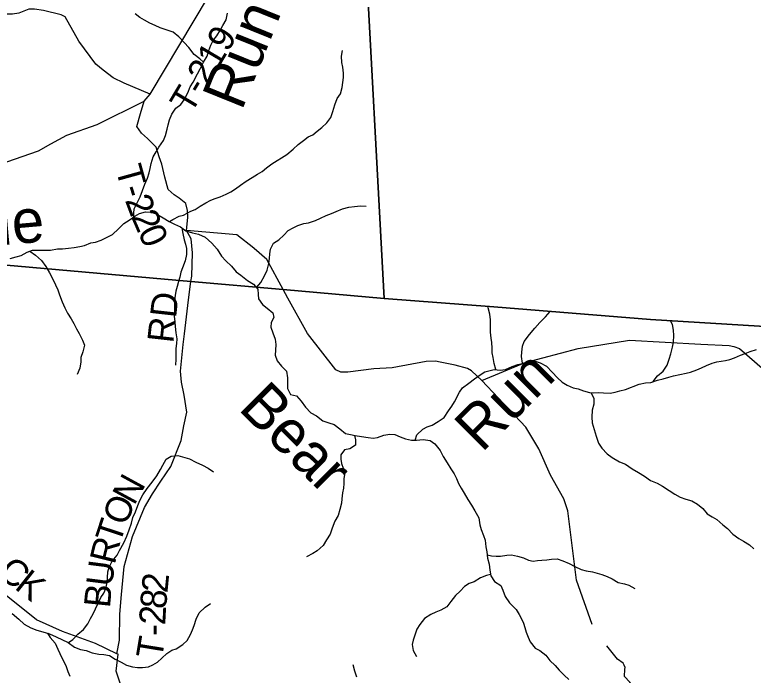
# Model space of a CAD drawing. Extents: x 1624196 to 2029251, y 146837 to 440034.
# Drawn here: x 1890015 to 1898481, y 307155 to 314729 of the extents above; entities that cross this region are included whole.
import ezdxf

# ---------------------------------------------------------------- set-up
doc = ezdxf.new("R2010")
doc.units = 0
for name, color, linetype in [('GM_X_Adjacent_County', 7, 'Continuous'), ('GM_X_County', 7, 'Continuous'), ('GM_X_County_Road', 7, 'Continuous'), ('GM_X_County_Road_Text', 7, 'Continuous'), ('GM_X_Minor_River', 7, 'Continuous'), ('GM_X_Minor_River_Text', 7, 'Continuous'), ('GM_X_Township', 7, 'Continuous'), ('GM_X_Township_Road', 7, 'Continuous'), ('GM_X_Township_Road_Text', 7, 'Continuous'), ('GM_X_Township_ROW', 7, 'Continuous')]:
    doc.layers.add(name, color=color, linetype=linetype)

msp = doc.modelspace()

# ---------------------------------------------------------------- linework, layer by layer
at = {"layer": 'GM_X_Adjacent_County'}
msp.add_lwpolyline([(1940473.1, 308073.5), (1934621.6, 308531.9), (1932945.8, 308617.1), (1931070.5, 308772.3), (1925774.5, 309210.6), (1919830.8, 309702.3), (1917959.5, 309848.4), (1915439.7, 310044.9), (1915328.5, 310053.6), (1912652.3, 310262.4), (1910566.5, 310425.2), (1905084.1, 310759.1), (1903135.1, 310877.8), (1901800, 310959.2), (1897304.4, 311233.1), (1895507.9, 311379), (1894251.9, 311474.1), (1894018.6, 315798.2), (1893959.5, 316893.5), (1894262.9, 318799.6), (1894855.8, 322668.3), (1894918.6, 323647.3), (1895187.9, 327844.5), (1895522.9, 333111.5)], dxfattribs=at)
at = {"layer": 'GM_X_County'}
msp.add_lwpolyline([(1895522.9, 333111.5), (1895187.9, 327844.5), (1894918.6, 323647.3), (1894855.8, 322668.3), (1894262.9, 318799.6), (1893959.5, 316893.5), (1894018.6, 315798.2), (1894251.9, 311474.1), (1895507.9, 311379), (1897304.4, 311233.1), (1901800, 310959.2)], dxfattribs=at)
at = {"layer": 'GM_X_County_Road'}
msp.add_lwpolyline([(1891696.3, 305445.1), (1891562.2, 305918.3), (1891266.8, 306939.2), (1891177.9, 307201.2), (1891200.6, 307395.5), (1891185.7, 307402.5), (1890941.4, 307517.3), (1890564.1, 307656.7), (1890262.9, 307791), (1889452.9, 308435.6)], dxfattribs=at)
at = {"layer": 'GM_X_Minor_River'}
for points in [[(1891379.1, 312410.2), (1891381.6, 312452.6), (1891383.8, 312502.8), (1891454.5, 312642.8), (1891480.9, 312712.9), (1891507.3, 312786.9), (1891535.6, 312855), (1891555.9, 312915), (1891566.2, 312967.1), (1891578.4, 313023.2), (1891600.8, 313101.3), (1891635.1, 313157.3), (1891667.4, 313209.3), (1891721.8, 313287.2), (1891742.1, 313345.3), (1891762.4, 313417.4), (1891774.7, 313467.5), (1891789, 313525.5), (1891815.3, 313587.6), (1891861.7, 313659.5), (1891920, 313701.4), (1891958.2, 313753.3), (1892000.7, 313835.3), (1892027, 313903.4), (1892061.3, 313957.4), (1892111.8, 314049.4), (1892142.1, 314109.4), (1892178.5, 314183.4), (1892222.9, 314255.4), (1892241.2, 314319.5), (1892263.5, 314379.5), (1892289.8, 314433.6), (1892332.1, 314485.5), (1892374.4, 314555.5), (1892400.7, 314605.5), (1892437.1, 314671.5), (1892453.4, 314747.6)], [(1892179.4, 314184.9), (1892136.6, 314223.7), (1892070.7, 314272.2), (1892009, 314352.7), (1891959.2, 314409), (1891897.4, 314475.5), (1891831.5, 314527.9), (1891749.5, 314554.4), (1891681.5, 314578.8), (1891625.5, 314605.1), (1891565.5, 314631.4), (1891501.6, 314665.8), (1891447.7, 314698.2), (1891395.8, 314738.5)], [(1891788.6, 312356.2), (1891826, 312382.4), (1891898.2, 312418.2), (1891948.4, 312432), (1892032.7, 312477.7), (1892084.9, 312497.5), (1892139.1, 312533.3), (1892207.4, 312571.1), (1892261.6, 312603), (1892313.8, 312620.8), (1892371.9, 312642.5), (1892438.2, 312670.3), (1892492.4, 312700.1), (1892546.6, 312732), (1892604.9, 312775.8), (1892667.2, 312821.6), (1892735.5, 312861.4), (1892799.7, 312899.2), (1892850, 312931.1), (1892900.2, 312974.9), (1892962.5, 313020.8), (1893022.8, 313056.6), (1893075, 313088.4), (1893135.3, 313126.2), (1893207.7, 313188.1), (1893266, 313241.9), (1893324.3, 313287.8), (1893380.6, 313329.6), (1893430.7, 313353.5), (1893481, 313393.3), (1893537.3, 313435.2), (1893593.6, 313489), (1893639.9, 313551), (1893660.3, 313619.1), (1893684.6, 313695.2), (1893713, 313767.2), (1893749.3, 313821.2), (1893769.7, 313895.3), (1893782.2, 314007.5), (1893784.4, 314059.6), (1893774.7, 314127.9), (1893764.9, 314182), (1893759.2, 314252.2), (1893771.5, 314318.4)], [(1892786.5, 311599.6), (1892834.3, 311659.8), (1892876.7, 311735.8), (1892907, 311799.9), (1892929.4, 311876), (1892935.7, 311934.1), (1892937.9, 311986.2), (1892946.2, 312040.3), (1892980.5, 312108.3), (1893040.8, 312148.1), (1893099.1, 312202), (1893151.4, 312253.9), (1893207.6, 312285.7), (1893261.8, 312311.5), (1893330, 312333.3), (1893384.2, 312343.1), (1893464.4, 312370.8), (1893518.6, 312394.6), (1893584.9, 312428.3), (1893647.1, 312450.1), (1893699.2, 312471.9), (1893773.5, 312503.7), (1893845.7, 312523.4), (1893909.8, 312531.1), (1893978, 312538.8), (1894042, 312534.5)], [(1889961.1, 311933.9), (1890031.3, 311951.6), (1890087.4, 311967.4), (1890155.7, 312007.2), (1890217.9, 312029), (1890286, 312030.7), (1890424.2, 312030), (1890506.4, 312043.7), (1890562.5, 312045.4), (1890630.7, 312051.1), (1890694.8, 312058.8), (1890760.9, 312070.6), (1890815.1, 312084.3), (1890889.3, 312112.1), (1890941.4, 312121.8), (1891007.6, 312143.6), (1891073.9, 312179.4), (1891136.1, 312209.2), (1891204.5, 312273), (1891264.9, 312336.9), (1891327.2, 312372.7), (1891393.5, 312420.5), (1891445.7, 312448.3), (1891513.9, 312468.1), (1891581.9, 312463.8), (1891645.9, 312441.4), (1891717.9, 312399), (1891783.8, 312358.5), (1891845.7, 312328.2), (1891913.7, 312295.8), (1891977.6, 312251.4), (1892051.6, 312229), (1892121.7, 312212.6), (1892197.6, 312178.1), (1892275.4, 312109.6), (1892335.2, 312041.2), (1892384.9, 311958.7), (1892434.8, 311906.3), (1892498.6, 311845.9), (1892552.4, 311781.5), (1892606.3, 311741.1), (1892682.2, 311682.6), (1892752.1, 311640.2), (1892799.9, 311583.8), (1892805.6, 311521.6), (1892809.4, 311471.5), (1892855.2, 311407.1), (1892909.1, 311364.7), (1892975, 311312.3), (1892986.7, 311258.1), (1892954.4, 311200.1), (1892950.2, 311148), (1892973.9, 311079.7)], [(1891931.2, 312283.6), (1891941.4, 312219.5), (1891957.1, 312149.2), (1891972.9, 312097), (1891984.7, 312046.8), (1891984.4, 311978.6), (1891968.1, 311908.5), (1891937.7, 311828.5), (1891919.4, 311778.4), (1891907.1, 311718.3), (1891892.9, 311668.2), (1891876.6, 311614.2), (1891862.4, 311560.1), (1891854.1, 311508), (1891847.9, 311453.9), (1891847.7, 311403.8), (1891845.3, 311327.6), (1891843.1, 311271.5), (1891848.8, 311207.3), (1891852.6, 311155.1), (1891862.3, 311082.9), (1891874, 311012.6), (1891867.7, 310958.5), (1891863.5, 310902.4), (1891862.9, 310778.1), (1891858.6, 310711.9)], [(1890189.1, 312018.9), (1890253.7, 311970.6), (1890321.6, 311912.2), (1890371.3, 311841.8), (1890415.1, 311769.4), (1890450.8, 311697), (1890482.6, 311630.7), (1890508.4, 311574.5), (1890530.1, 311518.2), (1890557.8, 311437.9), (1890587.6, 311369.5), (1890619.3, 311307.2), (1890663.1, 311242.9), (1890690.9, 311186.6), (1890722.7, 311126.3), (1890752.5, 311072), (1890790.2, 310995.6), (1890816, 310941.4), (1890795.6, 310863.3), (1890771.3, 310799.2), (1890771.1, 310749.1), (1890762.8, 310676.9), (1890732.4, 310604.9)], [(1895529.1, 310660.5), (1895512.3, 310731), (1895498.6, 310799.2), (1895486.8, 310851.4), (1895487, 310905.5), (1895485.3, 310971.7), (1895477.5, 311021.9), (1895469.8, 311088.1), (1895468.1, 311156.3), (1895468.4, 311230.5), (1895462.7, 311296.7), (1895441, 311367), (1895439.1, 311385.1)], [(1895837.2, 310732.3), (1895825.1, 310809.7), (1895829.3, 310859.8), (1895835.7, 310930), (1895853.9, 310984), (1895914.4, 311064), (1895976.8, 311135.9), (1896035.2, 311199.8), (1896099.6, 311265.6), (1896152.7, 311327.5)], [(1897335.3, 310521.9), (1897382.4, 310589), (1897448.5, 310643.1), (1897492.6, 310709.2), (1897518.7, 310779.3), (1897536.8, 310841.4), (1897554.9, 310915.5), (1897565, 310975.6), (1897569.1, 311051.8), (1897565.2, 311113.9), (1897555.2, 311176), (1897531.7, 311220.1)], [(1892973.9, 311079.7), (1892999.7, 311009.4), (1893007.4, 310947.2), (1893005.1, 310883), (1893000.9, 310826.9), (1893022.6, 310758.6), (1893072.4, 310698.2), (1893132.2, 310641.8), (1893141.9, 310565.6), (1893141.6, 310499.4), (1893143.4, 310443.3), (1893175.1, 310374.9), (1893243.2, 310360.6), (1893297, 310298.2), (1893348.7, 310227.8), (1893410.5, 310165.3), (1893474.5, 310130.9), (1893548.3, 310072.4), (1893614.4, 310050), (1893676.4, 310029.7), (1893740.2, 309979.3), (1893806.1, 309928.8), (1893864.1, 309916.5), (1893918.2, 309904.3), (1893990.2, 309891.9), (1894066.3, 309881.5), (1894124.4, 309875.2), (1894174.5, 309883), (1894244.7, 309906.8), (1894316.8, 309918.5), (1894370.9, 309914.2), (1894432.9, 309889.8), (1894494.9, 309867.5), (1894562.9, 309851.1), (1894619, 309850.9), (1894697.2, 309858.5), (1894777.2, 309846.1), (1894831.2, 309809.8), (1894890.9, 309731.3), (1894924.7, 309665), (1894970.4, 309590.6), (1895014.2, 309522.2), (1895052, 309465.8), (1895079.8, 309411.6), (1895103.6, 309355.3), (1895131.4, 309299.1), (1895167.2, 309244.8), (1895208.9, 309170.4), (1895250.7, 309106), (1895290.5, 309041.6), (1895334.2, 308961.2), (1895347.8, 308881), (1895363.6, 308824.8), (1895389.3, 308758.5), (1895407.1, 308702.2), (1895416.8, 308628), (1895426.6, 308569.8), (1895436.3, 308497.6), (1895452, 308429.3), (1895459.7, 308359.1), (1895471.4, 308294.9), (1895513.2, 308230.5), (1895587.1, 308186.1), (1895610.9, 308129.8), (1895638.6, 308057.5), (1895688.4, 307987.1), (1895764.2, 307908.5), (1895798, 307852.2), (1895825.8, 307802), (1895847.6, 307751.7), (1895863.4, 307701.5), (1895879.2, 307647.3), (1895901, 307591.1), (1895922.7, 307536.8), (1895982.5, 307466.4), (1896034.5, 307440.1), (1896104.3, 307383.6), (1896148.1, 307323.2), (1896210, 307268.8), (1896257.8, 307212.4), (1896313.7, 307156), (1896365.5, 307107.7)], [(1897306.2, 310513), (1897384.3, 310536.9), (1897448.3, 310554.9), (1897512.4, 310574.9), (1897568.4, 310588.9), (1897640.5, 310604.8), (1897710.6, 310620.8), (1897762.6, 310628.8), (1897832.7, 310658.8), (1897886.7, 310680.8), (1897946.8, 310706.8), (1898010.9, 310734.7), (1898062.9, 310748.7), (1898112.9, 310754.7), (1898163, 310764.7), (1898213, 310774.6), (1898265.1, 310794.6), (1898333.2, 310824.6), (1898389.2, 310842.6), (1898445.3, 310866.6), (1898517.3, 310888.6)], [(1894605, 309850.9), (1894625.3, 309913), (1894691.7, 309976.9), (1894743.9, 310004.7), (1894800.1, 310024.5), (1894868.3, 310064.3), (1894938.7, 310110), (1894989.1, 310188), (1895025.4, 310240), (1895057.6, 310292), (1895112.2, 310400), (1895148.5, 310452), (1895220.8, 310503.8), (1895285.2, 310553.6), (1895337.4, 310593.5), (1895405.7, 310633.2), (1895510, 310662.8), (1895580.1, 310654.5), (1895642.2, 310662.2), (1895716.4, 310693.9), (1895782.6, 310717.7), (1895834.8, 310731.5), (1895905, 310757.2), (1895971.1, 310758.9), (1896037.1, 310738.5), (1896111.1, 310700.1), (1896174.9, 310629.6), (1896238.7, 310565.2), (1896290.5, 310514.8), (1896348.5, 310482.5), (1896418.4, 310452), (1896472.5, 310439.8), (1896536.5, 310417.4), (1896604.5, 310397), (1896654.5, 310394.8), (1896712.6, 310396.5), (1896762.7, 310392.3), (1896840.8, 310389.9), (1896898.9, 310399.7), (1896953.1, 310415.5), (1897017.3, 310433.2), (1897173.8, 310492.6), (1897244, 310508.3), (1897306.2, 310513)], [(1896618.2, 310396.4), (1896654.3, 310332.6), (1896652, 310264.5), (1896633.6, 310194.4), (1896629.3, 310116.2), (1896635, 310048), (1896656.7, 309973.7), (1896680.4, 309897.4), (1896706.1, 309815), (1896745.9, 309758.7), (1896807.7, 309694.3), (1896863.6, 309651.9), (1896949.5, 309601.4), (1897017.5, 309575), (1897093.3, 309520.5), (1897165.3, 309480.1), (1897235.2, 309437.6), (1897303.1, 309386.8)], [(1893911.4, 309905.8), (1893922, 309856.1), (1893919.7, 309792), (1893857.4, 309750.1), (1893795.2, 309738.4), (1893752.9, 309682.5), (1893754.7, 309632.3), (1893762.5, 309582.2), (1893780.3, 309527.9), (1893796, 309457.7), (1893787.8, 309405.6), (1893787.5, 309353.5), (1893785.3, 309301.3), (1893771, 309247.3), (1893764.7, 309177.1), (1893760.5, 309127), (1893742.1, 309054.9), (1893723.8, 308986.8), (1893683.5, 308920.8), (1893655.1, 308840.7), (1893632.7, 308774.7), (1893588.4, 308708.7), (1893552, 308644.7), (1893483.6, 308582.9), (1893433.4, 308553), (1893361.1, 308511.3)], [(1890631.4, 307529.4), (1890682.8, 307565.3), (1890737.2, 307627.2), (1890803.5, 307679), (1890853.9, 307742.9), (1890884.2, 307805), (1890914.5, 307861), (1890942.8, 307915), (1890965.1, 307967), (1891003.5, 308045), (1891037.7, 308097), (1891058, 308149), (1891076.3, 308217.1), (1891078.6, 308275.3), (1891080.9, 308341.4), (1891097.1, 308393.5), (1891133.5, 308463.5), (1891187.9, 308531.4), (1891216.2, 308585.4), (1891266.6, 308673.4), (1891299, 308749.5), (1891327.4, 308823.5), (1891353.8, 308899.6), (1891370.1, 308963.7), (1891400.4, 309027.7), (1891426.8, 309101.8), (1891449.1, 309157.8), (1891483.4, 309223.8), (1891533.8, 309297.8), (1891590.2, 309367.7), (1891644.6, 309443.6), (1891687, 309515.6), (1891711.3, 309565.7), (1891749.6, 309631.6), (1891807.9, 309665.5), (1891884, 309675.1), (1891966.1, 309652.7), (1892018.1, 309638.4), (1892090, 309598), (1892168, 309565.5), (1892231.9, 309531.1), (1892293.8, 309486.8)], [(1897303.1, 309386.8), (1897380.7, 309358.7), (1897440.7, 309324.6), (1897516.7, 309272.4), (1897580.6, 309232.3), (1897644.6, 309196.1), (1897706.6, 309174), (1897776.6, 309153.9), (1897840.6, 309117.8), (1897902.6, 309065.6), (1897952.5, 309007.5), (1898010.5, 308973.4), (1898062.5, 308939.3), (1898132.4, 308879.1), (1898186.4, 308837), (1898248.4, 308772.8), (1898316.3, 308724.6), (1898368.3, 308694.5), (1898436.3, 308650.4), (1898488.3, 308606.2)], [(1895431.3, 308534.7), (1895480.5, 308525.4), (1895532.5, 308521.2), (1895584.6, 308520.9), (1895656.7, 308530.6), (1895708.8, 308534.4), (1895776.9, 308522), (1895848.9, 308499.6), (1895904.9, 308473.3), (1895956.9, 308465.1), (1896007, 308472.8), (1896057.1, 308476.6), (1896113.2, 308480.4), (1896169.3, 308488.1), (1896233.5, 308491.8), (1896297.4, 308467.5), (1896371.4, 308435), (1896435.4, 308402.7), (1896509.3, 308368.2), (1896567.4, 308353.9), (1896637.4, 308339.6), (1896693.4, 308325.3), (1896743.4, 308311), (1896805.4, 308288.7), (1896863.4, 308262.3), (1896933.3, 308219.9), (1897003.4, 308203.5), (1897053.4, 308189.2), (1897125.3, 308150.8)], [(1895468.3, 308312.1), (1895421.4, 308299.1), (1895353.1, 308273.4), (1895280.8, 308225.6), (1895224.6, 308205.8), (1895170.4, 308172), (1895120.1, 308120.1), (1895067.8, 308070.2), (1895015.4, 308002.2), (1894967.1, 307938.3), (1894900.8, 307900.5), (1894840.6, 307878.7), (1894786.4, 307852.9), (1894714.1, 307805.1), (1894657.7, 307737.2), (1894625.4, 307683.2), (1894605.1, 307627.2), (1894580.8, 307559.1), (1894572.5, 307507), (1894584.3, 307438.8), (1894620, 307370.5)], [(1891701.4, 307350), (1891757.8, 307405.9), (1891816, 307441.7), (1891866.2, 307457.5), (1891940.5, 307507.3), (1891990.8, 307555.2), (1892031.2, 307623.1), (1892053.4, 307675.2), (1892073.7, 307725.2), (1892096, 307799.3), (1892128.4, 307869.3), (1892198.8, 307935.2), (1892261.1, 307979)], [(1889987.1, 307861.3), (1890060.9, 307798.8), (1890124.8, 307740.3), (1890198.7, 307699.9), (1890266.7, 307673.5), (1890336.7, 307653.1), (1890414.7, 307630.7), (1890488.7, 307596.3), (1890628.6, 307531.4), (1890700.5, 307479), (1890770.4, 307448.6), (1890832.5, 307438.2), (1890904.5, 307413.8), (1890980.5, 307397.5), (1891036.6, 307393.2), (1891102.7, 307380.8), (1891166.6, 307338.4), (1891234.5, 307304), (1891294.5, 307269.7), (1891364.5, 307251.3), (1891422.6, 307245), (1891478.6, 307242.8), (1891546.8, 307250.5), (1891599, 307276.3), (1891651.2, 307306.1), (1891701.4, 307350)], [(1890389.5, 307637.9), (1890422.5, 307588.5), (1890478.3, 307522.1), (1890510.1, 307453.8), (1890533.9, 307403.5), (1890567.6, 307333.2), (1890599.4, 307266.9), (1890625.1, 307196.6), (1890644.9, 307146.4)], [(1893937.9, 307135), (1893912.2, 307201.3), (1893894.5, 307273.6)]]:
    msp.add_lwpolyline(points, dxfattribs=at)
at = {"layer": 'GM_X_Township'}
for points in [[(1894018.6, 315798.2), (1894251.9, 311474.1), (1893092.2, 311576.9), (1892035, 311670.6), (1889746.2, 311873.4), (1889130.4, 311891.5), (1887460.7, 312094.9), (1886144.3, 312225.8), (1884519.8, 312375), (1884126.8, 312393.9), (1882571.9, 312454.7), (1881873.7, 312479.7), (1879019.1, 312549.6), (1879052.2, 314326.7), (1878908.2, 314086.4), (1878680.9, 313893.7), (1878522.8, 313804.7), (1878409.1, 313834.4), (1878241.1, 313967.8), (1877974.3, 314205), (1877682.8, 314447.1), (1877517.3, 314686.7)], [(1883296.8, 296531), (1883426.6, 298678.8), (1883600.5, 301555.6), (1883635.2, 301988.4), (1883819.3, 305233.5), (1883933, 307236.9), (1883936.7, 307302), (1884126.8, 312393.9), (1884519.8, 312375), (1886144.3, 312225.8), (1887460.7, 312094.9), (1889130.4, 311891.5), (1889746.2, 311873.4), (1892035, 311670.6), (1893092.2, 311576.9), (1894251.9, 311474.1), (1895507.9, 311379), (1897304.4, 311233.1), (1901800, 310959.2)]]:
    msp.add_lwpolyline(points, dxfattribs=at)
at = {"layer": 'GM_X_Township_Road'}
for points in [[(1891499.7, 313736.4), (1891568.8, 313819.6), (1892566.7, 315492.1), (1892584.7, 315522.1), (1892596.8, 315562.2), (1892600.9, 315606.2), (1892601.1, 315660.3), (1892607.2, 315718.4), (1892631.4, 315776.4), (1892667.5, 315850.5), (1892634.7, 316309.4), (1892589.9, 316800.4), (1892558.5, 317008.8), (1892548.8, 317034.1), (1892512.8, 317117.1), (1892497.1, 317192.2), (1892491, 317209.4), (1892478.2, 317218.6), (1892471.7, 317221.9)], [(1891983.9, 312253.5), (1892000.4, 312405), (1891997.4, 312483.2), (1891976.5, 312565.6), (1891901.2, 312624.7), (1891843.8, 312663.6), (1891774.6, 312726.6), (1891736.4, 312865.4), (1891702.3, 313014.2), (1891669.4, 313098.8), (1891634.9, 313209.5), (1891536.2, 313311), (1891469, 313370), (1891416, 313446.9), (1891455.9, 313596.7), (1891499.7, 313736.4)], [(1891947.5, 310947.3), (1891961, 311068.8), (1892006.1, 311461), (1892035, 311670.5), (1892043.6, 311733), (1892053.1, 311999.4), (1892037.2, 312160), (1891983.9, 312253.5)], [(1891185.7, 307402.5), (1891217.4, 307557.5), (1891219.2, 307856.1), (1891238.2, 308080.3), (1891270.4, 308402.5), (1891366.8, 308745.9), (1891503.1, 309078.8), (1891593.2, 309235.9), (1891689, 309378.9), (1891803.2, 309549.8), (1891921.1, 309848.8), (1891953.3, 310016.7), (1891989.3, 310170.5), (1891955.9, 310367.4), (1891925.8, 310516.1), (1891913.4, 310640.5), (1891947.5, 310947.1), (1891947.5, 310947.3)], [(1897197.1, 306337.2), (1897079, 306481), (1897020, 306558), (1896963, 306632.9), (1896936.8, 306697.8), (1896932.3, 306744.3), (1896945.8, 306803.2), (1896967.6, 306839.2), (1897020.5, 306900.7), (1897059.2, 306958.3), (1897086, 307022.1), (1897084, 307045.5), (1897074.9, 307065.9), (1897064.7, 307076.4), (1897005.6, 307141.3), (1897010.7, 307225.5), (1897011.5, 307244.9), (1897002.5, 307272.1), (1896989.5, 307291.9), (1896924.2, 307340.9), (1896804.1, 307493.7)]]:
    msp.add_lwpolyline(points, dxfattribs=at)
at = {"layer": 'GM_X_Township_ROW'}
for points in [[(1891568.8, 313819.6), (1891267.9, 313942.4), (1891145.2, 314004.4), (1891027.2, 314092.9), (1890946, 314162), (1890748.4, 314425.4), (1890594.8, 314703.4), (1890546.6, 314729.6), (1890346, 314776.6), (1890243, 314792.8), (1890177.7, 314791.3), (1890060.7, 314747.4), (1889990.1, 314733.8), (1889846.8, 314733.8), (1889760.7, 314754.7), (1889460.8, 314944.9), (1889080.3, 315164.5), (1888721.8, 315479.1), (1888217, 315786.4), (1887909.7, 315976.7), (1887682.9, 316188.9), (1887293.4, 316368.7)], [(1888635, 313009.2), (1889011.7, 312952.9), (1889251.8, 312948.4), (1889453.1, 312960.3), (1889834.4, 313011.2), (1890285.8, 313167.2), (1890430, 313247.6), (1890610.7, 313348.3), (1890961, 313472.2), (1891499.7, 313736.4)], [(1892760.2, 312048.3), (1892756, 312052), (1892561.9, 312204.2), (1891983.9, 312253.5)], [(1896635.3, 307736.4), (1896452.9, 308245.3), (1896399.9, 308672.1), (1896355.3, 309041.1), (1896311.5, 309176.9), (1896158.3, 309447.7), (1896021.6, 309752.2), (1895873.8, 310000.1), (1895555.5, 310336.5), (1895367.7, 310533), (1895252.2, 310646.2), (1895206.2, 310671.9), (1895065.8, 310710.3), (1894893.7, 310746.6), (1894839.4, 310755.6), (1894730.6, 310753.4), (1894342.5, 310680.7), (1894130.3, 310668.7), (1893833.7, 310628.9), (1893752.2, 310628.9), (1893696.4, 310658.8), (1893372.7, 311072.1), (1893145.3, 311479.5), (1893092.2, 311576.9), (1892904.6, 311921.2), (1892761, 312047.6), (1892760.2, 312048.3)], [(1895367.7, 310533), (1895866.5, 310739.5), (1896475.2, 310903.3), (1897060.5, 310997), (1897879.8, 310950.1), (1898203.9, 310935.8), (1898259.1, 310926.5), (1898324.6, 310903.2), (1898699.2, 310575.5), (1898787.8, 310544.9), (1898893.5, 310517.4), (1899183.1, 310494.4), (1899284.4, 310505.2), (1899869.7, 310645.7), (1900052, 310673.6), (1900263.5, 310696.6), (1900501.7, 310692.5), (1901087, 310669), (1901742.5, 310622.1), (1902562.1, 310619.1)]]:
    msp.add_lwpolyline(points, dxfattribs=at)

# ---------------------------------------------------------------- texts
at = {"layer": 'GM_X_County_Road_Text'}
for s, rotation, p in [('C', 321.65228, (1889808.6, 308306.3)), ('K', 321.65025, (1890001.8, 308153.5))]:
    msp.add_text(s, height=300, rotation=rotation, dxfattribs=at).set_placement(p)
at = {"layer": 'GM_X_Minor_River_Text'}
for s, height, rotation, p in [('Run', 500.02, 68.00154, (1892616.3, 313618.1)), ('Blue', 499.99, 4.99847, (1889037.4, 312014.1)), ('Run', 500, 45.00169, (1895368.8, 309700.7)), ('Bear', 500.03, 314.99671, (1892565.6, 310206.8))]:
    msp.add_text(s, height=height, rotation=rotation, dxfattribs=at).set_placement(p)
at = {"layer": 'GM_X_Township_Road_Text'}
for s, rotation, p in [('T-219', 59.27745, (1892035.9, 313581.9)), ('T', 285.46975, (1891169.4, 312963.5)), ('-', 287.8211, (1891233.1, 312734.4)), ('2', 290.57009, (1891276, 312602.3)), ('2', 293.25259, (1891346.6, 312415)), ('0', 294.28217, (1891421.9, 312239.9)), ('RD', 83.66103, (1891831.7, 310956.2)), ('N', 61.35087, (1891384, 309093.3)), ('O', 67.63036, (1891287.3, 308857)), ('T', 71.69108, (1891218.8, 308649.2)), ('R', 76.06599, (1891161.1, 308415.9)), ('U', 82.72045, (1891129.4, 308163.1)), ('2', 84.49601, (1891764.7, 308091.4)), ('B', 84.30804, (1891105.2, 307920.1)), ('8', 85.07082, (1891748.9, 307908.1)), ('2', 87.02194, (1891739.5, 307726.3)), ('-', 90.77953, (1891741.2, 307608.3)), ('T', 80.68915, (1891700.7, 307329.5))]:
    msp.add_text(s, height=300, rotation=rotation, dxfattribs=at).set_placement(p)

doc.saveas('drawing.dxf')
